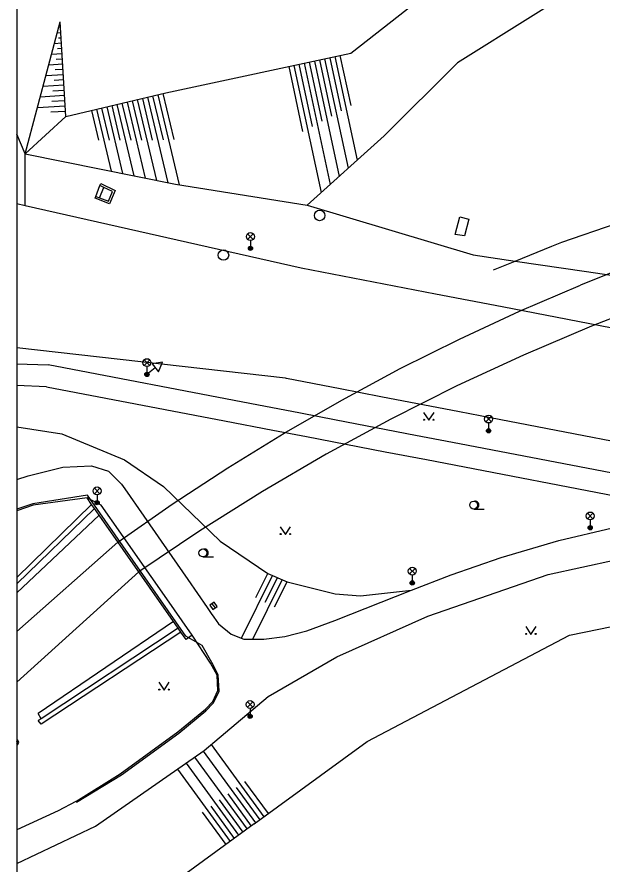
# Model space of a CAD drawing. Extents: x -599951 to -598963, y -1164095 to -1162939.
# Drawn here: x -599951.1 to -599895.3, y -1163083 to -1163002.3 of the extents above; entities that cross this region are included whole.
import ezdxf

# ---------------------------------------------------------------- set-up
doc = ezdxf.new("R2010")
doc.units = 0
for name, color, linetype in [('Level 1', 7, 'Continuous'), ('Level 10', 7, 'Continuous'), ('Level 11', 7, 'Continuous'), ('Level 13', 7, 'Continuous'), ('Level 14', 7, 'Continuous'), ('Level 15', 7, 'Continuous'), ('Level 27', 7, 'Continuous'), ('Level 33', 7, 'Continuous'), ('Level 34', 7, 'Continuous'), ('Level 36', 7, 'Continuous'), ('Level 7', 7, 'Continuous'), ('Level 9', 7, 'Continuous'), ('Vrstva 25', 7, 'Continuous'), ('Vrstva 53', 7, 'Continuous')]:
    doc.layers.add(name, color=color, linetype=linetype)

msp = doc.modelspace()

# ---------------------------------------------------------------- linework, layer by layer
at = {"layer": 'Level 1'}
msp.add_line((-599950.33, -1163015.3), (-599951.125, -1163013.427), dxfattribs=at)
msp.add_line((-599950.33, -1163015.3), (-599951.125, -1163013.427), dxfattribs=at)
at = {"layer": 'Level 10'}
for p, q in [((-599951.125, -1163020.027), (-599950.34, -1163020.22)), ((-599925.53, -1163036.71), (-599951.125, -1163033.789))]:
    msp.add_line(p, q, dxfattribs=at)
for points in [[(-599950.34, -1163020.22), (-599924.01, -1163026.18)], [(-599924.01, -1163026.18), (-599911.199, -1163028.648), (-599904.87, -1163029.87), (-599892.39, -1163032.27), (-599889.963, -1163032.739), (-599884.61, -1163033.77)], [(-599865.1, -1163048.35), (-599905.98, -1163040.476), (-599908.93, -1163039.92), (-599916.42, -1163038.47), (-599920.29, -1163037.72), (-599925.408, -1163036.734), (-599925.53, -1163036.71)]]:
    msp.add_lwpolyline(points, dxfattribs=at)
at = {"layer": 'Level 11'}
for p, q in [((-599951.125, -1163035.329), (-599948.16, -1163035.44)), ((-599948.32, -1163037.51), (-599951.125, -1163037.412)), ((-599951.125, -1163046.346), (-599950.06, -1163046.01)), ((-599944, -1163048.74), (-599951.125, -1163055.692)), ((-599949.59, -1163048.81), (-599951.125, -1163049.332)), ((-599943.73, -1163049.11), (-599951.125, -1163056.296)), ((-599943.28, -1163049.75), (-599951.125, -1163057.174)), ((-599947.19, -1163077.96), (-599951.125, -1163079.749)), ((-599951.125, -1163082.983), (-599943.63, -1163079.42))]:
    msp.add_line(p, q, dxfattribs=at)
for points in [[(-599950.33, -1163015.3), (-599947, -1163002.72)], [(-599950.34, -1163020.22), (-599950.33, -1163015.3)], [(-599950.34, -1163020.22), (-599950.33, -1163015.3)], [(-599905.67, -1163026.37), (-599903.61, -1163025.53), (-599900.11, -1163024.11), (-599899.16, -1163023.72), (-599878.43, -1163016.6), (-599877.29, -1163017.43)], [(-599905.67, -1163026.37), (-599903.61, -1163025.53), (-599900.11, -1163024.11), (-599899.16, -1163023.72), (-599878.43, -1163016.6), (-599877.29, -1163017.43)], [(-599943.61, -1163019.36), (-599943.21, -1163018.34)], [(-599943.24, -1163019.5), (-599942.85, -1163018.51)], [(-599923.44, -1163020.2), (-599907.61, -1163024.94), (-599903.607, -1163025.53), (-599896.817, -1163026.532), (-599889.3, -1163027.64), (-599883.363, -1163028.876), (-599879.924, -1163029.591), (-599852.4, -1163035.32)], [(-599909.34, -1163023), (-599908.9, -1163021.31), (-599908.04, -1163021.54), (-599908.46, -1163023.13), (-599909.34, -1163023)], [(-599876.26, -1163049.22), (-599909.584, -1163042.833), (-599913.13, -1163042.15), (-599920.673, -1163040.708), (-599924.1, -1163040.05), (-599928.926, -1163039.126), (-599948.16, -1163035.44)], [(-599948.32, -1163037.51), (-599931.333, -1163040.769), (-599926.71, -1163041.66), (-599923.52, -1163042.27), (-599916.01, -1163043.71), (-599912.076, -1163044.464), (-599891.3, -1163048.45)], [(-599950.06, -1163046.01), (-599946.75, -1163045.18)], [(-599946.75, -1163045.18), (-599944, -1163045.04)], [(-599944, -1163045.04), (-599942.41, -1163045.58)], [(-599942.41, -1163045.58), (-599941.16, -1163046.79)], [(-599941.16, -1163046.79), (-599940.837, -1163047.255), (-599939.02, -1163049.87), (-599937.38, -1163052.24), (-599934.84, -1163055.89), (-599932.98, -1163058.57)], [(-599944.44, -1163048.1), (-599949.59, -1163048.81)], [(-599943.1, -1163048.8), (-599944.44, -1163048.1)], [(-599944, -1163048.74), (-599944.44, -1163048.1)], [(-599943.73, -1163049.11), (-599944, -1163048.74)], [(-599943.28, -1163049.75), (-599943.73, -1163049.11)], [(-599934.43, -1163061.19), (-599937.07, -1163057.42), (-599939.59, -1163053.81), (-599941.22, -1163051.48), (-599943.1, -1163048.8)], [(-599936.19, -1163059.9), (-599943.28, -1163049.75)], [(-599899.44, -1163052.16), (-599894.34, -1163050.97)], [(-599904.96, -1163053.79), (-599899.44, -1163052.16)], [(-599900.46, -1163055.43), (-599890.83, -1163053.31)], [(-599909.73, -1163055.45), (-599904.96, -1163053.79)], [(-599913.5, -1163056.9), (-599909.73, -1163055.45)], [(-599911.93, -1163059.39), (-599900.46, -1163055.43)], [(-599920.8, -1163059.81), (-599913.5, -1163056.9)], [(-599932.98, -1163058.57), (-599932.6, -1163059.13)], [(-599932.6, -1163059.13), (-599932.353, -1163059.476), (-599931.9, -1163060.11)], [(-599936.19, -1163059.9), (-599949.1, -1163068.68)], [(-599935.75, -1163060.53), (-599936.19, -1163059.9)], [(-599923.47, -1163060.79), (-599920.8, -1163059.81)], [(-599920.61, -1163063.28), (-599911.93, -1163059.39)], [(-599935.75, -1163060.53), (-599948.8, -1163069.17)], [(-599935.49, -1163060.9), (-599935.75, -1163060.53)], [(-599931.9, -1163060.11), (-599930.69, -1163061.11)], [(-599925.59, -1163061.33), (-599923.47, -1163060.79)], [(-599935.49, -1163060.9), (-599948.81, -1163069.68)], [(-599934.99, -1163061.61), (-599935.49, -1163060.9)], [(-599934.43, -1163061.19), (-599934.99, -1163061.61)], [(-599932.66, -1163063.87), (-599934.43, -1163061.19)], [(-599930.69, -1163061.11), (-599929.5, -1163061.58)], [(-599929.5, -1163061.58), (-599927.58, -1163061.59)], [(-599927.58, -1163061.59), (-599925.59, -1163061.33)], [(-599932.02, -1163065.02), (-599932.66, -1163063.87)], [(-599927.18, -1163067.04), (-599920.61, -1163063.28)], [(-599931.96, -1163066.47), (-599932.02, -1163065.02)], [(-599932.43, -1163067.52), (-599931.96, -1163066.47)], [(-599933.27, -1163072.21), (-599927.18, -1163067.04)], [(-599933.14, -1163068.26), (-599932.43, -1163067.52)], [(-599948.8, -1163069.17), (-599949.1, -1163068.68)], [(-599935.77, -1163070.43), (-599933.14, -1163068.26)], [(-599948.8, -1163069.17), (-599949.11, -1163069.34)], [(-599948.81, -1163069.68), (-599949.11, -1163069.34)], [(-599941.27, -1163074.43), (-599935.77, -1163070.43)], [(-599943.63, -1163079.42), (-599933.27, -1163072.21)], [(-599945.51, -1163077.05), (-599941.27, -1163074.43)], [(-599945.51, -1163077.05), (-599947.19, -1163077.96)]]:
    msp.add_lwpolyline(points, dxfattribs=at)
at = {"layer": 'Level 13'}
for p, q in [((-599951.125, -1163060.851), (-599941.49, -1163052.32)), ((-599951.125, -1163065.692), (-599939.5, -1163055.17))]:
    msp.add_line(p, q, dxfattribs=at)
for points in [[(-599862.86, -1163017.02), (-599877.18, -1163020.62), (-599883.43, -1163022.56), (-599888.2, -1163024.3), (-599893.19, -1163026.14), (-599897.39, -1163027.82)], [(-599941.49, -1163052.32), (-599936.31, -1163048.7), (-599931.02, -1163045.24), (-599925.63, -1163041.93), (-599920.15, -1163038.78), (-599914.59, -1163035.79), (-599908.93, -1163032.97), (-599903.2, -1163030.31), (-599897.39, -1163027.82)], [(-599941.49, -1163052.32), (-599936.31, -1163048.7), (-599931.02, -1163045.24), (-599925.63, -1163041.93), (-599920.15, -1163038.78), (-599914.59, -1163035.79), (-599908.93, -1163032.97), (-599903.2, -1163030.31), (-599897.39, -1163027.82)], [(-599889.78, -1163029.2), (-599896.34, -1163031.74), (-599902.81, -1163034.49), (-599909.19, -1163037.44), (-599915.47, -1163040.6), (-599921.65, -1163043.95), (-599927.72, -1163047.5), (-599933.67, -1163051.24), (-599939.5, -1163055.17)]]:
    msp.add_lwpolyline(points, dxfattribs=at)
at = {"layer": 'Level 14'}
msp.add_line((-599951.125, -1163041.347), (-599946.85, -1163042.01), dxfattribs=at)
for points in [[(-599919.3, -1163005.71), (-599895.6, -1162987.14)], [(-599894.69, -1162997.58), (-599909.12, -1163006.64), (-599916.12, -1163013.59), (-599923.44, -1163020.2)], [(-599946.46, -1163011.76), (-599947, -1163002.72)], [(-599946.46, -1163011.76), (-599936.94, -1163009.49), (-599919.3, -1163005.71)], [(-599950.33, -1163015.3), (-599946.46, -1163011.76)], [(-599950.33, -1163015.3), (-599935.99, -1163018.21), (-599923.44, -1163020.2)], [(-599946.85, -1163042.01), (-599940.88, -1163044.47)], [(-599940.88, -1163044.47), (-599937.15, -1163047.02)], [(-599937.15, -1163047.02), (-599931.74, -1163052.24)], [(-599931.74, -1163052.24), (-599927.2, -1163055.32)], [(-599927.2, -1163055.32), (-599925.36, -1163056.12)], [(-599925.36, -1163056.12), (-599920.79, -1163057.27)], [(-599920.79, -1163057.27), (-599918.35, -1163057.44)], [(-599918.35, -1163057.44), (-599913.5, -1163056.9)], [(-599898.42, -1163061.19), (-599893.01, -1163060.1)], [(-599917.74, -1163071.34), (-599898.42, -1163061.19)], [(-599928.49, -1163079.18), (-599917.74, -1163071.34)], [(-599928.49, -1163079.18), (-599949.12, -1163094.24)]]:
    msp.add_lwpolyline(points, dxfattribs=at)
at = {"layer": 'Level 15'}
for points in [[(-599946.96, -1163003.27), (-599947.06, -1163003.28)], [(-599946.99, -1163002.77), (-599947.01, -1163002.77)], [(-599946.93, -1163003.77), (-599947.28, -1163003.79)], [(-599946.9, -1163004.27), (-599947.16, -1163004.28)], [(-599946.87, -1163004.77), (-599947.55, -1163004.81)], [(-599946.81, -1163005.77), (-599947.82, -1163005.83)], [(-599946.85, -1163005.27), (-599947.27, -1163005.29)], [(-599946.79, -1163006.27), (-599947.37, -1163006.3)], [(-599923.74, -1163006.66), (-599921.27, -1163018.23)], [(-599923.25, -1163006.56), (-599922.05, -1163012.19)], [(-599922.76, -1163006.46), (-599920.41, -1163017.46)], [(-599922.28, -1163006.35), (-599921.13, -1163011.7)], [(-599921.79, -1163006.25), (-599919.55, -1163016.68)], [(-599921.3, -1163006.14), (-599920.21, -1163011.2)], [(-599920.81, -1163006.04), (-599918.69, -1163015.91)], [(-599920.32, -1163005.93), (-599919.3, -1163010.71)], [(-599946.76, -1163006.76), (-599948.09, -1163006.85)], [(-599946.73, -1163007.26), (-599947.48, -1163007.31)], [(-599925.21, -1163006.98), (-599923.88, -1163013.18)], [(-599924.72, -1163006.87), (-599922.12, -1163019)], [(-599924.23, -1163006.77), (-599922.96, -1163012.69)], [(-599946.69, -1163007.76), (-599948.36, -1163007.86)], [(-599946.67, -1163008.26), (-599947.58, -1163008.32)], [(-599946.64, -1163008.76), (-599948.63, -1163008.88)], [(-599946.58, -1163009.76), (-599948.9, -1163009.9)], [(-599946.61, -1163009.26), (-599947.69, -1163009.33)], [(-599938.67, -1163009.9), (-599936.73, -1163018.06)], [(-599938.19, -1163009.79), (-599937.19, -1163013.98)], [(-599937.7, -1163009.67), (-599935.66, -1163018.26)], [(-599937.21, -1163009.56), (-599936.17, -1163013.95)], [(-599946.52, -1163010.76), (-599949.17, -1163010.92)], [(-599946.55, -1163010.26), (-599947.79, -1163010.33)], [(-599942.08, -1163010.71), (-599941.3, -1163014)], [(-599941.59, -1163010.6), (-599939.97, -1163017.4)], [(-599941.11, -1163010.48), (-599940.27, -1163014)], [(-599940.62, -1163010.37), (-599938.89, -1163017.62)], [(-599940.13, -1163010.25), (-599939.24, -1163013.99)], [(-599939.65, -1163010.14), (-599937.81, -1163017.84)], [(-599939.16, -1163010.02), (-599938.22, -1163013.99)], [(-599946.49, -1163011.26), (-599947.9, -1163011.34)], [(-599944.02, -1163011.18), (-599943.35, -1163014.02)], [(-599943.54, -1163011.06), (-599942.13, -1163016.97)], [(-599943.05, -1163010.95), (-599942.32, -1163014.01)], [(-599942.56, -1163010.83), (-599941.05, -1163017.19)], [(-599950.34, -1163020.22), (-599950.33, -1163015.3)], [(-599950.34, -1163020.22), (-599950.33, -1163015.3)], [(-599929.7, -1163061.5), (-599926.74, -1163055.52)], [(-599928.63, -1163061.58), (-599925.82, -1163055.92)], [(-599928.34, -1163057.62), (-599927.2, -1163055.32)], [(-599927.44, -1163058.06), (-599926.28, -1163055.72)], [(-599926.55, -1163058.51), (-599925.36, -1163056.12)], [(-599932.59, -1163071.63), (-599927.57, -1163078.51)], [(-599934.18, -1163072.84), (-599929.18, -1163079.69)], [(-599933.36, -1163072.27), (-599928.38, -1163079.1)], [(-599935, -1163073.42), (-599929.99, -1163080.28)], [(-599935.82, -1163073.99), (-599930.8, -1163080.87)], [(-599929.41, -1163075.14), (-599927.17, -1163078.22)], [(-599930.22, -1163075.73), (-599927.97, -1163078.81)], [(-599931.83, -1163076.91), (-599929.59, -1163079.99)], [(-599931.03, -1163076.32), (-599928.78, -1163079.4)], [(-599932.64, -1163077.5), (-599930.4, -1163080.58)], [(-599933.45, -1163078.09), (-599931.2, -1163081.17)]]:
    msp.add_lwpolyline(points, dxfattribs=at)
at = {"layer": 'Level 27'}
msp.add_line((-599932.528, -1163058.199), (-599932.232, -1163058.601), dxfattribs=at)
msp.add_lwpolyline([(-599932.73, -1163058.347), (-599932.433, -1163058.75), (-599932.03, -1163058.453), (-599932.327, -1163058.05)], close=True, dxfattribs=at)
for centre in [(-599922.26, -1163021.18), (-599931.43, -1163024.96)]:
    msp.add_circle(centre, 0.5, dxfattribs=at)
at = {"layer": 'Level 33'}
for p, q in [((-599929.125, -1163023.46), (-599928.595, -1163022.93)), ((-599929.125, -1163022.93), (-599928.595, -1163023.46)), ((-599928.86, -1163023.57), (-599928.86, -1163024.32)), ((-599938.995, -1163035.48), (-599938.465, -1163034.95)), ((-599938.995, -1163034.95), (-599938.465, -1163035.48)), ((-599938.73, -1163035.59), (-599938.73, -1163036.34)), ((-599906.415, -1163040.86), (-599905.885, -1163040.33)), ((-599906.415, -1163040.33), (-599905.885, -1163040.86)), ((-599906.15, -1163040.97), (-599906.15, -1163041.72)), ((-599943.745, -1163047.71), (-599943.215, -1163047.18)), ((-599943.745, -1163047.18), (-599943.215, -1163047.71)), ((-599943.48, -1163047.82), (-599943.48, -1163048.57)), ((-599896.725, -1163050.1), (-599896.195, -1163049.57)), ((-599896.725, -1163049.57), (-599896.195, -1163050.1)), ((-599896.46, -1163050.21), (-599896.46, -1163050.96)), ((-599913.695, -1163055.36), (-599913.165, -1163054.83)), ((-599913.695, -1163054.83), (-599913.165, -1163055.36)), ((-599913.43, -1163055.47), (-599913.43, -1163056.22)), ((-599929.155, -1163068.08), (-599928.625, -1163067.55)), ((-599929.155, -1163067.55), (-599928.625, -1163068.08)), ((-599928.89, -1163068.19), (-599928.89, -1163068.94))]:
    msp.add_line(p, q, dxfattribs=at)
for centre, radius in [((-599928.86, -1163023.195), 0.375), ((-599928.86, -1163024.32), 0.2), ((-599928.86, -1163024.32), 0.145), ((-599928.86, -1163024.32), 0.0876), ((-599938.73, -1163035.215), 0.375), ((-599938.73, -1163036.34), 0.2), ((-599938.73, -1163036.34), 0.145), ((-599938.73, -1163036.34), 0.0876), ((-599906.15, -1163040.595), 0.375), ((-599906.15, -1163041.72), 0.2), ((-599906.15, -1163041.72), 0.145), ((-599906.15, -1163041.72), 0.0876), ((-599943.48, -1163047.445), 0.375), ((-599943.48, -1163048.57), 0.2), ((-599943.48, -1163048.57), 0.145), ((-599943.48, -1163048.57), 0.0876), ((-599896.46, -1163049.835), 0.375), ((-599896.46, -1163050.96), 0.2), ((-599896.46, -1163050.96), 0.145), ((-599896.46, -1163050.96), 0.0876), ((-599913.43, -1163055.095), 0.375), ((-599913.43, -1163056.22), 0.2), ((-599913.43, -1163056.22), 0.145), ((-599913.43, -1163056.22), 0.0876), ((-599928.89, -1163067.815), 0.375), ((-599928.89, -1163068.94), 0.2), ((-599928.89, -1163068.94), 0.145), ((-599928.89, -1163068.94), 0.0876)]:
    msp.add_circle(centre, radius, dxfattribs=at)
at = {"layer": 'Level 34'}
for p, q in [((-599937.931, -1163035.71), (-599938.73, -1163036.34)), ((-599938.885, -1163036.144), (-599938.575, -1163036.536))]:
    msp.add_line(p, q, dxfattribs=at)
msp.add_lwpolyline([(-599938.24, -1163035.317), (-599937.621, -1163036.102), (-599937.25, -1163035.174)], close=True, dxfattribs=at)
at = {"layer": 'Level 36'}
for p, q in [((-599907.57, -1163049.175), (-599906.57, -1163049.175)), ((-599933.39, -1163053.735), (-599932.39, -1163053.735))]:
    msp.add_line(p, q, dxfattribs=at)
for points in [[(-599912.35, -1163039.96), (-599911.85, -1163040.71), (-599911.35, -1163039.96)], [(-599926.03, -1163050.86), (-599925.53, -1163051.61), (-599925.03, -1163050.86)], [(-599902.61, -1163060.38), (-599902.11, -1163061.13), (-599901.61, -1163060.38)], [(-599937.6, -1163065.69), (-599937.1, -1163066.44), (-599936.6, -1163065.69)]]:
    msp.add_lwpolyline(points, dxfattribs=at)
for centre, radius in [((-599912.3, -1163040.66), 0.05), ((-599911.401, -1163040.66), 0.05), ((-599907.57, -1163048.8), 0.375), ((-599925.98, -1163051.56), 0.05), ((-599925.081, -1163051.56), 0.05), ((-599933.39, -1163053.36), 0.375), ((-599902.56, -1163061.08), 0.05), ((-599901.661, -1163061.08), 0.05), ((-599937.55, -1163066.39), 0.05), ((-599936.651, -1163066.39), 0.05)]:
    msp.add_circle(centre, radius, dxfattribs=at)
for centre in [(-599907.445, -1163048.8), (-599933.265, -1163053.36)]:
    msp.add_arc(centre, 0.375, 260.40593, 99.59407, dxfattribs=at)
at = {"layer": 'Level 7'}
for points in [[(-599943.21, -1163018.34), (-599943.13, -1163018.15)], [(-599942.85, -1163018.51), (-599943.21, -1163018.34)], [(-599943.13, -1163018.15), (-599941.76, -1163018.81)], [(-599942.02, -1163018.9), (-599942.85, -1163018.51)], [(-599941.76, -1163018.81), (-599942.3, -1163020.06)], [(-599941.76, -1163018.81), (-599942.3, -1163020.06)], [(-599943.68, -1163019.55), (-599943.61, -1163019.36)], [(-599942.3, -1163020.06), (-599943.68, -1163019.55)], [(-599942.3, -1163020.06), (-599943.68, -1163019.55)], [(-599943.61, -1163019.36), (-599943.24, -1163019.5)], [(-599943.24, -1163019.5), (-599942.41, -1163019.81)], [(-599942.41, -1163019.81), (-599942.02, -1163018.9)]]:
    msp.add_lwpolyline(points, dxfattribs=at)
at = {"layer": 'Level 9'}
msp.add_line((-599949.61, -1163048.68), (-599951.125, -1163049.191), dxfattribs=at)
for points in [[(-599944.41, -1163047.85), (-599949.61, -1163048.68)], [(-599935.01, -1163061.29), (-599944.41, -1163047.85)], [(-599933.46, -1163062.2), (-599935.01, -1163061.29)], [(-599932.53, -1163063.8), (-599933.46, -1163062.2)], [(-599931.93, -1163064.99), (-599932.53, -1163063.8)], [(-599931.85, -1163066.53), (-599931.93, -1163064.99)], [(-599932.37, -1163067.64), (-599931.85, -1163066.53)], [(-599933.1, -1163068.41), (-599932.37, -1163067.64)], [(-599935.7, -1163070.53), (-599933.1, -1163068.41)], [(-599941.17, -1163074.53), (-599935.7, -1163070.53)], [(-599945.44, -1163077.14), (-599941.17, -1163074.53)]]:
    msp.add_lwpolyline(points, dxfattribs=at)
at = {"layer": 'Vrstva 25'}
for p, q in [((-599951.125, -1163071.182), (-599951.125, -1163071.658)), ((-599951.125, -1163071.235), (-599951.125, -1163071.605)), ((-599951.125, -1163071.29), (-599951.125, -1163071.55)), ((-599951.125, -1163071.354), (-599951.125, -1163071.486))]:
    msp.add_line(p, q, dxfattribs=at)
for radius, start, end in [(0.25, 287.4576, 72.5424), (0.2, 292.02431, 67.97569), (0.15, 300, 60), (0.1, 318.59038, 41.40962)]:
    msp.add_arc((-599951.2, -1163071.42), radius, start, end, dxfattribs=at)
at = {"layer": 'Vrstva 53'}
msp.add_lwpolyline([(-599951.125, -1164094.695), (-598963.215, -1164094.695), (-598963.215, -1162939.4), (-599951.125, -1162939.4)], close=True, dxfattribs=at)

doc.saveas('drawing.dxf')
